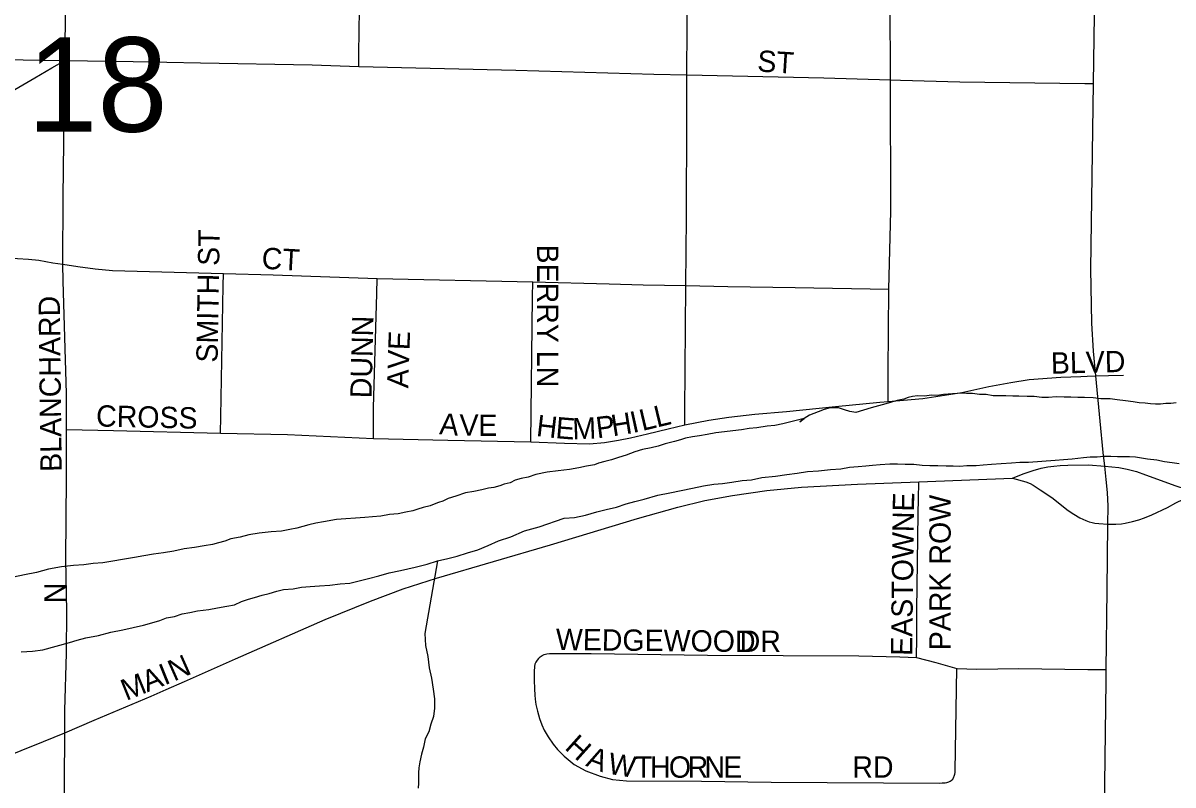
# Model space of a CAD drawing. Extents: x 1587405 to 1714697, y 1028970 to 1155083.
# Drawn here: x 1653466 to 1656161, y 1109170 to 1110955 of the extents above; entities that cross this region are included whole.
import ezdxf

# ---------------------------------------------------------------- set-up
doc = ezdxf.new("R2010")
doc.units = 0
for name, color, linetype in [('GM_X_City_Street', 7, 'Continuous'), ('GM_X_City_Street_Text', 7, 'Continuous'), ('GM_X_Major_River', 7, 'Continuous'), ('GM_X_Minor_River', 7, 'Continuous'), ('GM_X_Section_Text', 7, 'Continuous')]:
    doc.layers.add(name, color=color, linetype=linetype)

msp = doc.modelspace()

# ---------------------------------------------------------------- linework, layer by layer
at = {"layer": 'GM_X_City_Street'}
for points in [[(1653564, 1110867.4), (1653565.9, 1110999.6), (1653566.3, 1111154.5), (1653566.9, 1111365.7)], [(1654253, 1110853.7), (1654253, 1110883.6), (1654256.5, 1111142.3), (1654258.3, 1111290.4), (1654258.5, 1111335.7)], [(1655021.6, 1110834), (1655024.7, 1111284.3), (1655025.2, 1111316.8)], [(1655499, 1110821.9), (1655498.4, 1111006.7), (1655499.3, 1111218.3), (1655496.7, 1111262.4), (1655497.9, 1111305.2)], [(1655974.7, 1110813.3), (1655980.1, 1111187.5), (1655981, 1111227), (1655976.2, 1111260.7), (1655965.5, 1111297.4)], [(1653376.7, 1110870.4), (1653510.5, 1110868.1), (1653564, 1110867.4)], [(1653399, 1110772.4), (1653493.1, 1110826.7), (1653533, 1110850.5), (1653564, 1110867.4)], [(1653559.3, 1110390.1), (1653559.7, 1110547.8), (1653564, 1110867.4)], [(1653564, 1110867.4), (1653723.8, 1110865.3), (1653881.4, 1110862.2), (1654143.4, 1110857.5), (1654253, 1110853.7)], [(1654253, 1110853.7), (1654621.1, 1110845.2), (1654944.3, 1110835.3), (1655021.6, 1110834)], [(1655019.5, 1110340.5), (1655021.1, 1110499.7), (1655022, 1110734.3), (1655021.6, 1110834)], [(1655021.6, 1110834), (1655343.1, 1110826.6), (1655499, 1110821.9)], [(1655495, 1110332.2), (1655500, 1110514.9), (1655499, 1110821.9)], [(1655499, 1110821.9), (1655522.4, 1110821.1), (1655661.2, 1110817.9), (1655954.8, 1110813.6), (1655974.7, 1110813.3)], [(1655990.5, 1110022.4), (1655980, 1110128.8), (1655974.8, 1110186.3), (1655971, 1110252.5), (1655968.5, 1110379.4), (1655974.7, 1110813.3)], [(1653136.6, 1110409.3), (1653350.7, 1110405.4), (1653426.8, 1110405.4), (1653478.7, 1110402.2), (1653502.5, 1110399.6), (1653535.7, 1110393.5), (1653559.3, 1110390.1)], [(1653559.3, 1110390.1), (1653594.2, 1110385), (1653634.6, 1110379.2), (1653675.8, 1110375.6), (1653935.8, 1110368.4)], [(1653567.4, 1110003.1), (1653567.5, 1110087.5), (1653559.6, 1110350.5), (1653559.3, 1110390.1)], [(1653928.7, 1109994.9), (1653929.4, 1110033.8), (1653935.2, 1110339.8), (1653935.8, 1110368.4)], [(1653935.8, 1110368.4), (1654051.8, 1110365.2), (1654295.6, 1110357.2)], [(1654287.2, 1109981.9), (1654286.9, 1110024.8), (1654287.6, 1110054.2), (1654295, 1110321.9), (1654295.6, 1110357.2)], [(1654295.6, 1110357.2), (1654661, 1110349.3)], [(1654656.4, 1109974.2), (1654660.1, 1110313.1), (1654661, 1110349.3)], [(1654661, 1110349.3), (1654839.8, 1110344), (1654919.2, 1110342.3), (1655019.5, 1110340.5)], [(1655016.6, 1110014.1), (1655017.1, 1110045.5), (1655019.5, 1110340.5)], [(1655019.5, 1110340.5), (1655117.5, 1110338.4), (1655275.4, 1110335.9), (1655495, 1110332.2)], [(1655493.5, 1110068.7), (1655493.5, 1110138.5), (1655495, 1110332.2)], [(1655493.5, 1110068.7), (1655574.6, 1110075.6), (1655666.3, 1110089.9), (1655729.2, 1110103.8), (1655781.2, 1110113.4), (1655823.7, 1110120), (1655898, 1110126.1), (1655945, 1110127.5), (1655960.1, 1110128.2), (1655980, 1110128.8), (1656010.3, 1110129.3), (1656044.8, 1110130.1)], [(1655016.6, 1110014.1), (1655073.3, 1110025.2), (1655120.1, 1110031.8), (1655180.9, 1110039.2), (1655255.5, 1110045), (1655369.8, 1110056.8), (1655474.4, 1110067.1), (1655493.5, 1110068.7)], [(1654656.4, 1109974.2), (1654735.2, 1109971.2), (1654793.5, 1109969.9), (1654828.9, 1109972.9), (1654861.7, 1109978.2), (1654889.5, 1109983.4), (1654929.8, 1109992.9), (1654978.1, 1110004.6), (1655016.6, 1110014.1)], [(1656008.4, 1109781.6), (1656008.9, 1109823.6), (1656007.3, 1109855.8), (1656004.8, 1109886.2), (1656001.2, 1109917.5), (1655997.9, 1109949.4), (1655990.5, 1110022.4)], [(1653568.2, 1109577.8), (1653566.2, 1109699), (1653567.4, 1109889.8), (1653567.4, 1110003.1)], [(1653567.4, 1110003.1), (1653677.5, 1110001.1), (1653928.7, 1109994.9)], [(1653928.7, 1109994.9), (1654085.9, 1109991.1), (1654287.2, 1109981.9)], [(1654287.2, 1109981.9), (1654461.2, 1109978.1), (1654656.4, 1109974.2)], [(1655784.7, 1109889.1), (1655809.9, 1109899.4), (1655833.6, 1109907.2), (1655852.1, 1109912.3), (1655867.8, 1109915.5), (1655882, 1109917.6), (1655897, 1109919.1), (1655914.4, 1109919.8), (1655963.3, 1109920.1), (1656001.2, 1109917.5), (1656034.5, 1109914.2), (1656054.1, 1109910.1), (1656075.5, 1109904.4), (1656097, 1109897.1), (1656168.2, 1109871.1), (1656177.4, 1109868.4), (1656186.5, 1109866.5), (1656210.6, 1109861.6), (1656231.2, 1109858.8)], [(1653801.6, 1109394.2), (1653844.1, 1109412.7), (1653963.9, 1109465.7), (1654174.1, 1109558), (1654280.3, 1109601.1), (1654356.7, 1109630.1), (1654434.7, 1109654.7), (1654702.1, 1109733.2), (1654906.2, 1109794.4), (1655000.7, 1109821.2), (1655064.2, 1109836.5), (1655128.4, 1109848.6), (1655209.4, 1109860.1), (1655290.8, 1109867.8), (1655421.7, 1109875.3), (1655565.1, 1109880.6)], [(1655559.7, 1109469), (1655560.5, 1109514.9), (1655560.9, 1109580.2), (1655563.9, 1109806.6), (1655564.4, 1109839.9), (1655565.1, 1109880.6)], [(1655565.1, 1109880.6), (1655784.7, 1109889.1)], [(1655784.7, 1109889.1), (1655816.4, 1109880.8), (1655826.1, 1109876.9), (1655833.5, 1109872.5), (1655849.8, 1109862.1), (1655877.2, 1109843.6), (1655915.8, 1109813.8), (1655928.9, 1109804.7), (1655942.6, 1109796.6), (1655956.8, 1109790), (1655964.8, 1109787.2), (1655971.5, 1109785.5), (1655977.8, 1109784), (1655987.1, 1109782.9), (1656008.4, 1109781.6)], [(1656008.4, 1109781.6), (1656027.2, 1109781.3), (1656040.4, 1109782.5), (1656049.1, 1109783.7), (1656066.2, 1109787.4), (1656081.5, 1109791.4), (1656094.7, 1109796.3), (1656111.2, 1109803), (1656148.4, 1109820.6), (1656168.2, 1109831.2), (1656186.1, 1109839.9), (1656196.3, 1109844.4), (1656231.2, 1109858.8)], [(1656004.7, 1109440.6), (1656006.7, 1109627), (1656008.4, 1109781.6)], [(1653563.4, 1109292.9), (1653563.6, 1109344.8), (1653567.5, 1109479.1), (1653568.2, 1109577.8)], [(1654674.2, 1109466.6), (1654678, 1109470.7), (1654682.5, 1109473.8), (1654687.6, 1109476.2), (1654693.2, 1109477.7), (1654699.7, 1109478.5), (1654708.5, 1109478.8), (1654797.8, 1109478.8), (1655069.9, 1109474.4), (1655425.2, 1109473), (1655520.7, 1109470.8), (1655559.7, 1109469)], [(1654674.2, 1109466.6), (1654670.8, 1109462.7), (1654667.4, 1109457.8), (1654665.4, 1109453.4), (1654664.3, 1109447.7), (1654663.6, 1109436.1), (1654663.6, 1109416), (1654664.5, 1109395.3), (1654665.2, 1109381.2), (1654666.2, 1109371.2), (1654668, 1109358.8), (1654671.4, 1109343.6), (1654676.5, 1109326), (1654682, 1109311.6), (1654687.6, 1109298.9), (1654697, 1109283.1), (1654708.1, 1109266.4), (1654718.4, 1109253.4), (1654734.1, 1109238), (1654757.8, 1109218.8), (1654784.9, 1109203.3), (1654818.3, 1109190.9), (1654847.6, 1109183.4), (1654880.5, 1109180.2), (1655056, 1109179.6), (1655219.4, 1109177), (1655614.1, 1109174.9), (1655619.9, 1109175.2), (1655624, 1109175.5), (1655627.4, 1109175.8), (1655630.7, 1109176.4), (1655635.5, 1109177.6), (1655638.7, 1109179.1), (1655641.1, 1109180.8), (1655644.8, 1109184.2)], [(1655559.7, 1109469), (1655605.1, 1109457.2), (1655654.2, 1109443)], [(1655644.8, 1109184.2), (1655645.7, 1109185.7), (1655647.7, 1109189.3), (1655648.6, 1109191.4), (1655649.2, 1109193.6), (1655649.8, 1109195.8), (1655650.2, 1109197.6), (1655650.4, 1109199.3), (1655650.8, 1109203.4), (1655654.2, 1109443)], [(1655654.2, 1109443), (1655701.4, 1109442.1), (1655799.8, 1109443.2), (1655961.6, 1109441.2), (1656004.7, 1109440.6)], [(1655996.2, 1108564.3), (1655996.2, 1108596.9), (1655997.5, 1108872.8), (1656004.4, 1109413.7), (1656004.7, 1109440.6)], [(1653563.4, 1109292.9), (1653632.7, 1109322.2), (1653765.8, 1109378.6), (1653801.6, 1109394.2)], [(1652028, 1109082.5), (1652310.5, 1109075), (1652706.2, 1109064.5), (1652902.8, 1109055.6), (1652936, 1109055.8), (1652952.7, 1109057.2), (1652969.2, 1109059.9), (1652985.5, 1109063.6), (1653001.5, 1109068.2), (1653048.1, 1109085), (1653170.1, 1109134.2), (1653407.9, 1109230), (1653513.9, 1109272.3), (1653563.4, 1109292.9)], [(1653561.8, 1109037.9), (1653562.1, 1109059.2), (1653563.4, 1109292.9)]]:
    msp.add_lwpolyline(points, dxfattribs=at)
at = {"layer": 'GM_X_Major_River'}
for points in [[(1656168.4, 1110065.8), (1656156.3, 1110064), (1656144.3, 1110064.2), (1656132.2, 1110062.5), (1656120.2, 1110062.7), (1656108.1, 1110062.9), (1656096.1, 1110065.2), (1656082.1, 1110065.5), (1656068.1, 1110067.8), (1656050.1, 1110070.1), (1656030.1, 1110072.6), (1656014.1, 1110074.9), (1655992, 1110075.3), (1655974, 1110077.7), (1655953.9, 1110078.1), (1655937.9, 1110078.4), (1655921.8, 1110078.8), (1655905.8, 1110079.1), (1655887.7, 1110079.4), (1655869.7, 1110077.8), (1655853.6, 1110078.1), (1655835.6, 1110080.5), (1655819.5, 1110080.8), (1655799.5, 1110081.2), (1655785.5, 1110081.5), (1655769.4, 1110081.8), (1655755.4, 1110082.1), (1655739.3, 1110082.4), (1655723.3, 1110084.8), (1655707.3, 1110085.1), (1655691.3, 1110087.4), (1655677.2, 1110087.7), (1655665.2, 1110087.9), (1655623, 1110084.8), (1655608.9, 1110083.1), (1655594.9, 1110083.3), (1655578.8, 1110081.6), (1655562.7, 1110082), (1655550.6, 1110080.2), (1655540.6, 1110078.4), (1655530.5, 1110074.6), (1655514.3, 1110070.9), (1655488.1, 1110063.4), (1655453.8, 1110054.1), (1655417.4, 1110042.8), (1655403.4, 1110045.1), (1655391.5, 1110049.3), (1655377.5, 1110053.6), (1655367.5, 1110053.8), (1655357.5, 1110054), (1655343.3, 1110050.3), (1655329.2, 1110044.6), (1655309, 1110036.9), (1655296.8, 1110029.1), (1655286.6, 1110021.3), (1655296.8, 1110029.1), (1655246.3, 1110016.1)], [(1655246.3, 1110016.1), (1655228.2, 1110012.5), (1655210.1, 1110010.8), (1655186, 1110007.3), (1655167.9, 1110005.7), (1655149.7, 1110002), (1655089.4, 1109995.2), (1655069.3, 1109991.6), (1655051.1, 1109988), (1655035, 1109986.3), (1655018.9, 1109982.6), (1655006.8, 1109978.8), (1654992.7, 1109975.1), (1654970.5, 1109969.5), (1654954.3, 1109963.8), (1654938.2, 1109960.1), (1654918, 1109956.6), (1654899.9, 1109950.9), (1654879.6, 1109943.3), (1654861.5, 1109937.6), (1654845.3, 1109931.9), (1654829.2, 1109928.2), (1654815, 1109924.5), (1654804.9, 1109920.7), (1654786.8, 1109917.1), (1654768.7, 1109913.4), (1654746.5, 1109909.8), (1654720.4, 1109906.4), (1654694.2, 1109902.9), (1654668, 1109897.4), (1654649.8, 1109891.7), (1654633.7, 1109888.1), (1654619.6, 1109884.3), (1654607.4, 1109878.5), (1654593.3, 1109874.8), (1654583.2, 1109871), (1654569.1, 1109867.3), (1654557, 1109865.5), (1654540.9, 1109861.8), (1654522.7, 1109858.2), (1654502.6, 1109854.6), (1654480.4, 1109847)], [(1655645.7, 1109917.8), (1655661.7, 1109917.5), (1655677.8, 1109919.2), (1655699.9, 1109918.7), (1655716, 1109920.4), (1655736.1, 1109922), (1655758.2, 1109923.6), (1655782.3, 1109925.1), (1655802.4, 1109926.7), (1655822.4, 1109926.3), (1655884.7, 1109931), (1655904.8, 1109932.6), (1655924.9, 1109934.2), (1655951.1, 1109937.7), (1655967.2, 1109939.4), (1655983.2, 1109939.1), (1655999.3, 1109940.8), (1656015.4, 1109940.4), (1656031.4, 1109940.1), (1656045.4, 1109939.8), (1656059.5, 1109939.6), (1656073.5, 1109939.3), (1656087.5, 1109937), (1656101.5, 1109934.7), (1656123.5, 1109932.2), (1656141.5, 1109927.9), (1656159.5, 1109925.5), (1656175.5, 1109923.2)], [(1653461.6, 1109482.4), (1653487.7, 1109483.8), (1653511.9, 1109487.4), (1653574.4, 1109504.2), (1653592.6, 1109509.8), (1653612.8, 1109515.4), (1653643, 1109520.8), (1653671.2, 1109528.3), (1653699.4, 1109533.8), (1653723.6, 1109539.3), (1653747.8, 1109544.8), (1653768, 1109550.4), (1653786.2, 1109556.1), (1653802.3, 1109561.8), (1653820.5, 1109565.4), (1653838.6, 1109571.1), (1653856.8, 1109574.7), (1653874.9, 1109578.3), (1653901.1, 1109581.8), (1653921.2, 1109585.4), (1653943.4, 1109589), (1653961.5, 1109592.7), (1653977.7, 1109600.4), (1653993.9, 1109606.1), (1654008, 1109609.8), (1654026.2, 1109615.4), (1654042.3, 1109619.1), (1654060.5, 1109624.8), (1654076.6, 1109628.4), (1654098.7, 1109630), (1654118.8, 1109633.6), (1654138.9, 1109635.2), (1654161, 1109636.8), (1654185.2, 1109638.3), (1654209.3, 1109641.8), (1654231.4, 1109643.4), (1654253.6, 1109649), (1654275.8, 1109654.5), (1654300, 1109660.1), (1654324.2, 1109667.6), (1654350.4, 1109673.1), (1654384.7, 1109680.4), (1654412.9, 1109687.9), (1654437.2, 1109695.4), (1654461.3, 1109700.9), (1654483.5, 1109706.5), (1654507.8, 1109714.1), (1654532, 1109721.6), (1654556.3, 1109731.1), (1654580.6, 1109742.7), (1654608.9, 1109752.1), (1654641.3, 1109765.5), (1654675.6, 1109774.9), (1654734.2, 1109795.8), (1654758.3, 1109797.3), (1654784.5, 1109802.8), (1654810.7, 1109810.3), (1654832.9, 1109815.8), (1654857.1, 1109821.4), (1654879.3, 1109828.9), (1654899.5, 1109834.5), (1654921.7, 1109840.1), (1654954, 1109849.5), (1654982.2, 1109854.9), (1655008.4, 1109860.4), (1655034.6, 1109865.9), (1655060.8, 1109871.4), (1655084.9, 1109874.9), (1655105, 1109876.5), (1655127.2, 1109880.1), (1655151.3, 1109883.6), (1655173.4, 1109885.2), (1655197.6, 1109890.7), (1655229.8, 1109894.1), (1655256, 1109897.6), (1655280.1, 1109901.1), (1655304.3, 1109904.6), (1655330.4, 1109906.1), (1655358.5, 1109909.6), (1655382.7, 1109911.1), (1655402.8, 1109914.7), (1655422.9, 1109916.3), (1655441, 1109917.9), (1655457.1, 1109919.6), (1655475.2, 1109921.2), (1655497.3, 1109922.8), (1655515.3, 1109922.4), (1655533.4, 1109922.1), (1655553.4, 1109921.7), (1655573.5, 1109919.3), (1655591.5, 1109918.9), (1655609.6, 1109918.5), (1655629.6, 1109918.1), (1655645.7, 1109917.8)], [(1654480.4, 1109847), (1654462.2, 1109841.4), (1654450, 1109835.6), (1654439.9, 1109831.8), (1654429.8, 1109828), (1654419.7, 1109824.2), (1654403.6, 1109820.5), (1654391.5, 1109816.7), (1654379.3, 1109812.9), (1654363.2, 1109809.2), (1654345.1, 1109805.6), (1654325, 1109804), (1654304.8, 1109800.4), (1654284.7, 1109798.8), (1654266.6, 1109797.1), (1654200.3, 1109792.5), (1654170.1, 1109787.1), (1654152, 1109783.4), (1654135.9, 1109779.7), (1654121.7, 1109776), (1654107.6, 1109772.3), (1654091.5, 1109768.6), (1654071.3, 1109765), (1654047.2, 1109763.4), (1654019.1, 1109760), (1653994.9, 1109756.5), (1653974.7, 1109750.9), (1653952.6, 1109747.3), (1653938.4, 1109741.6), (1653924.3, 1109737.8), (1653910.2, 1109734.1), (1653890.1, 1109730.5), (1653867.9, 1109726.9), (1653843.8, 1109723.4), (1653819.6, 1109717.9), (1653795.4, 1109714.4), (1653771.3, 1109710.8), (1653749.1, 1109707.3), (1653727, 1109703.7), (1653698.8, 1109698.3), (1653676.6, 1109694.7), (1653652.5, 1109691.2), (1653630.4, 1109689.6), (1653608.2, 1109686), (1653584.1, 1109684.5), (1653555.9, 1109681.1), (1653525.7, 1109675.7), (1653497.5, 1109668.2), (1653469.3, 1109662.8), (1653443.1, 1109657.3)]]:
    msp.add_lwpolyline(points, dxfattribs=at)
at = {"layer": 'GM_X_Minor_River'}
msp.add_lwpolyline([(1654437.2, 1109695.4), (1654407.6, 1109525.5), (1654409.1, 1109497.4), (1654414.5, 1109471.2), (1654418, 1109445.1), (1654423.5, 1109420.9), (1654427, 1109394.7), (1654430.6, 1109372.6), (1654430.2, 1109350.5), (1654427.7, 1109330.5), (1654421.3, 1109312.6), (1654417, 1109294.6), (1654408.6, 1109278.7), (1654404.2, 1109258.8), (1654399.9, 1109242.8), (1654395.5, 1109224.8), (1654393.2, 1109210.8), (1654393, 1109198.8), (1654392.7, 1109186.8), (1654392.5, 1109174.7), (1654392.2, 1109162.7)], dxfattribs=at)

# ---------------------------------------------------------------- texts
at = {"layer": 'GM_X_City_Street_Text'}
for s, rotation, p in [('ST', 356.4254, (1655185.8, 1110841.9)), ('SMITH ST', 89.0594, (1653921.8, 1110159.6)), ('CT', 356.8222, (1654024.1, 1110379.9)), ('BERRY LN', 270, (1654670.8, 1110436.5)), ('BLANCHARD', 90.6588, (1653556.6, 1109904.2)), ('DUNN', 88.5686, (1654282.6, 1110075.9)), ('AVE', 88.0261, (1654368.5, 1110099.4)), ('BLVD', 1.5405, (1655875.6, 1110133.5)), ('CROSS', 358.6988, (1653636.6, 1110010.3)), ('A', 355.2745, (1654440.5, 1109992.3)), ('H', 9.0188, (1654848.3, 1109987.1)), ('I', 12.4619, (1654894.9, 1109994.6)), ('L', 13.4431, (1654917.3, 1109999.5)), ('L', 13.5577, (1654951.7, 1110007.7)), ('V', 359.7562, (1654488.7, 1109988.5)), ('E', 359.9956, (1654532.9, 1109988.3)), ('H', 353.3629, (1654667.2, 1109988.2)), ('E', 355.221, (1654712.7, 1109983)), ('M', 2.2224, (1654754.3, 1109979.9)), ('P', 7.4047, (1654811.9, 1109982.3)), ('EASTOWNE', 89.2573, (1655549.8, 1109472.7)), ('PARK ROW', 90, (1655640.2, 1109486.1)), ('N', 90, (1653565.4, 1109596.1)), ('WEDGEWOOD', 359.3771, (1654714.5, 1109486.7)), ('DR', 0, (1655145.6, 1109482.3)), ('N', 23.9365, (1653819.6, 1109412.4)), ('I', 21.9751, (1653797.5, 1109403.4)), ('M', 21.9739, (1653707.7, 1109367.2)), ('A', 21.9557, (1653756.7, 1109387)), ('H', 318.0924, (1654733.2, 1109255.6)), ('A', 339.1079, (1654782.9, 1109215.8)), ('W', 350.6279, (1654834.6, 1109197.3)), ('T', 0.4353, (1654900.4, 1109187.2)), ('H', 0, (1654935.5, 1109187.5)), ('O', 0, (1654979.5, 1109187.5)), ('R', 0, (1655023.4, 1109187.5)), ('N', 0, (1655063, 1109187.5)), ('E', 0, (1655107, 1109187.5)), ('RD', 0, (1655409.6, 1109187.5))]:
    msp.add_text(s, height=50, rotation=rotation, dxfattribs=at).set_placement(p)
at = {"layer": 'GM_X_Section_Text'}
msp.add_text('18', height=221, rotation=0, dxfattribs=at).set_placement((1653475.8, 1110700.8))

doc.saveas('drawing.dxf')
